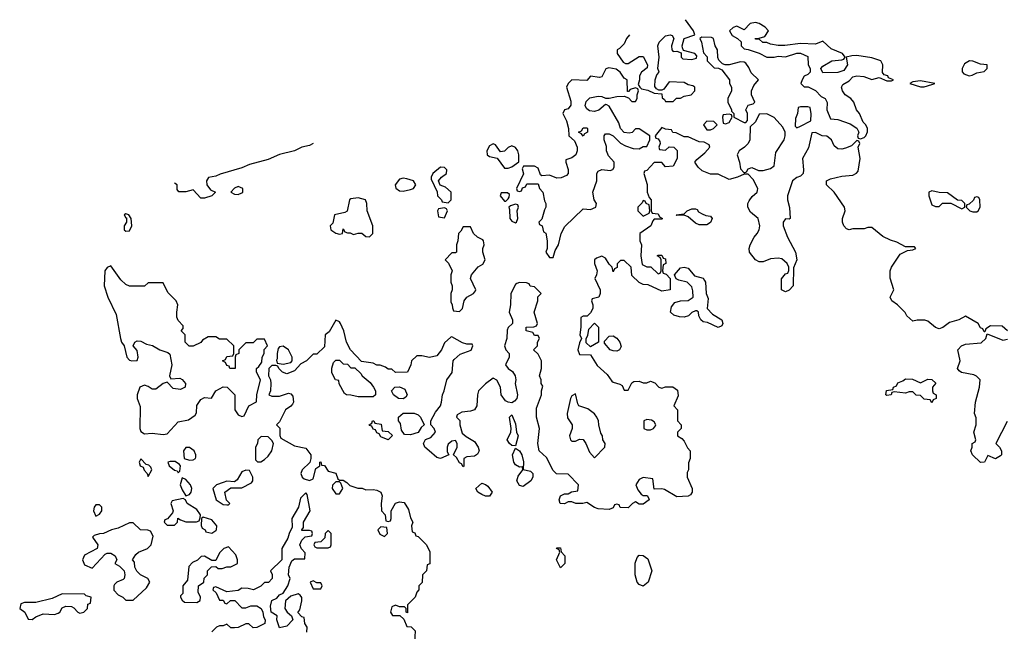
# Model space of a CAD drawing. Header units: inches. Extents: x 2601682 to 2755810, y 449311 to 584050.
# Tile 469 of 505: x 2712644 to 2717897, y 580768 to 584030. Entities that reach past the tile are written whole.
import ezdxf

# ---------------------------------------------------------------- set-up
doc = ezdxf.new("R2010")
doc.units = ezdxf.units.IN
doc.header["$MEASUREMENT"] = 0
doc.layers.add('C7518', color=7, linetype='Continuous')

msp = doc.modelspace()

# ---------------------------------------------------------------- linework, layer by layer
at = {"layer": 'C7518', "color": 2, "elevation": 2}
for points in [[(2715897.3, 583950), (2715882, 583930), (2715870, 583902), (2715844, 583876), (2715832, 583870), (2715831.3, 583850), (2715863.5, 583803.5), (2715876.9, 583796.9), (2715890, 583796), (2715950, 583834), (2715970, 583834), (2715994, 583790), (2715992.7, 583772.7), (2715962, 583750), (2715951.3, 583730), (2715951, 583709), (2715943.6, 583683.6), (2715952, 583670), (2715961, 583661), (2715994.8, 583654.8), (2716030, 583638), (2716070, 583634), (2716072.7, 583612.7), (2716084.7, 583604.7), (2716090, 583594), (2716130, 583594), (2716148.4, 583611.6), (2716170, 583612), (2716190, 583622), (2716226, 583630), (2716246, 583650), (2716246, 583670), (2716236.4, 583676.4), (2716210, 583682), (2716190, 583695.3), (2716110, 583698), (2716081, 583659), (2716070, 583654), (2716054.6, 583654.6), (2716041.2, 583661.2), (2716033.6, 583673.6), (2716035.1, 583710), (2716043.2, 583736.8), (2716055.3, 583750), (2716048, 583770), (2716055.1, 583830), (2716048, 583890), (2716055.3, 583910), (2716090, 583944), (2716114, 583950), (2716126, 583946), (2716134.8, 583930), (2716121, 583890), (2716122.8, 583870), (2716130, 583861), (2716150, 583862), (2716174, 583854), (2716174, 583830), (2716182, 583822), (2716230, 583818), (2716254.6, 583825.4), (2716256.4, 583836.4), (2716246, 583850), (2716186, 583866), (2716180.4, 583880.4), (2716178, 583890), (2716188.7, 583930), (2716246, 583950), (2716239, 583970), (2716197.2, 584030)], [(2717915.3, 582370), (2717885.4, 582394.6), (2717823.6, 582396.4), (2717798, 582382), (2717794, 582366), (2717790, 582366), (2717782, 582382), (2717770, 582386), (2717758, 582410), (2717690, 582448), (2717654, 582430), (2717604.9, 582415.1), (2717570, 582388.7), (2717550, 582382), (2717530, 582388.7), (2717490, 582422), (2717472.7, 582427.3), (2717432.7, 582427.3), (2717410, 582422), (2717378, 582450), (2717368.4, 582468.4), (2717328, 582510), (2717298, 582530), (2717288.7, 582550), (2717308, 582590), (2717288.9, 582651.1), (2717288.7, 582690), (2717295.3, 582710), (2717341.2, 582778.8), (2717380.4, 582799.6), (2717410, 582802), (2717426, 582810), (2717418, 582818), (2717370, 582818), (2717323.1, 582843.1), (2717290, 582854), (2717250, 582874), (2717190, 582922), (2717170, 582922), (2717150, 582915.3), (2717090, 582915.3), (2717070, 582908.7), (2717054.6, 582914.6), (2717042, 582930), (2717034, 582950), (2717034, 582970), (2717049, 583010), (2717044, 583030), (2716989.3, 583109.3), (2716948.7, 583150), (2716949, 583171), (2716970, 583182), (2717030, 583194.8), (2717090, 583201), (2717109.3, 583210.7), (2717118, 583222), (2717129, 583290), (2717118, 583350), (2717126, 583370), (2717122, 583382), (2717110, 583386), (2717082, 583358), (2717050, 583344), (2717030, 583339), (2717010, 583342), (2716990, 583358), (2716975.3, 583390), (2716950, 583408.7), (2716926, 583410), (2716890, 583428), (2716870, 583426), (2716852.7, 583347.3), (2716820.7, 583290), (2716826.8, 583230), (2716824.7, 583210), (2716810, 583195.3), (2716790, 583189), (2716767.3, 583170), (2716741, 583090), (2716741, 583070), (2716751.1, 583028.9), (2716754, 582970), (2716750, 582966), (2716730, 582968), (2716718, 582950), (2716718, 582930), (2716741, 582870), (2716784, 582790), (2716791, 582749), (2716772.7, 582707.3), (2716771.3, 582610), (2716750, 582588), (2716730, 582578), (2716708.9, 582588.9), (2716708.4, 582648.4), (2716730, 582674), (2716742, 582678), (2716747.3, 582692.7), (2716748, 582710), (2716738, 582730), (2716710, 582755.3), (2716690, 582758), (2716650, 582754), (2716610, 582739), (2716590, 582739), (2716569.3, 582749.3), (2716538, 582790), (2716535.3, 582810), (2716542, 582830), (2716562, 582870), (2716579, 582890), (2716589, 582910), (2716592.3, 582930), (2716584, 582970), (2716544.1, 583004.1), (2716529.2, 583030), (2716529.2, 583050), (2716535.5, 583064.5), (2716552.5, 583087.5), (2716578, 583110), (2716580.4, 583119.6), (2716582, 583130), (2716558, 583178), (2716530, 583206), (2716510, 583206), (2716474, 583190), (2716430, 583178), (2716370, 583206), (2716330, 583206), (2716284.7, 583224.7), (2716263.1, 583243.1), (2716246, 583270), (2716256.4, 583283.6), (2716300.4, 583319.6), (2716326, 583350), (2716322, 583362), (2716296.4, 583376.4), (2716270, 583378), (2716210, 583406), (2716190, 583406), (2716147.3, 583427.3), (2716128.4, 583428.4), (2716122, 583442), (2716090, 583446), (2716070, 583455.3), (2716034, 583410), (2716038, 583398), (2716050, 583394), (2716059.6, 583379.6), (2716062, 583370), (2716054, 583350), (2716058, 583338), (2716090, 583334), (2716108.4, 583351.6), (2716134, 583350), (2716151.6, 583331.6), (2716152, 583290), (2716130, 583248), (2716090, 583246), (2716070, 583268), (2716030, 583268), (2715990, 583226), (2715978, 583222), (2715974, 583210), (2715991.1, 583151.1), (2715992, 583110), (2716002, 583082), (2716014, 583070), (2716014, 583010), (2716018, 582998), (2716050, 582994), (2716058, 582978), (2716074, 582970), (2716070, 582966), (2716030, 582966), (2716022, 582958), (2716012, 582930), (2715952, 582890), (2715952, 582850), (2715962, 582830), (2715958, 582770), (2715964.7, 582724.7), (2715990, 582712), (2716012, 582712), (2716050, 582674), (2716062, 582678), (2716066, 582690), (2716066, 582750), (2716062, 582762), (2716046, 582770), (2716050, 582774), (2716070, 582774), (2716078, 582758), (2716090, 582754), (2716092, 582730), (2716078, 582722), (2716074, 582690), (2716078, 582678), (2716092.7, 582672.7), (2716114, 582650), (2716114, 582590), (2716070, 582582), (2715996.4, 582616.4), (2715970, 582618), (2715950, 582628), (2715910, 582666), (2715906, 582710), (2715870, 582746), (2715850, 582746), (2715832.7, 582727.3), (2715831.6, 582708.4), (2715818, 582702), (2715810, 582686), (2715806, 582710), (2715790, 582726), (2715770, 582758), (2715750, 582768), (2715722, 582758), (2715711.6, 582748.4), (2715711.3, 582730), (2715724.7, 582690), (2715722, 582670), (2715712, 582650), (2715742, 582590), (2715742, 582570), (2715734, 582550), (2715698, 582542), (2715694, 582530), (2715702, 582510), (2715702, 582490), (2715690, 582466), (2715671.6, 582448.4), (2715650, 582448), (2715638, 582442), (2715638, 582390), (2715632, 582350), (2715642, 582330), (2715630, 582306), (2715622.8, 582270), (2715630, 582244.7), (2715690, 582242), (2715724.9, 582184.9), (2715778.4, 582138.4), (2715802.5, 582102.5), (2715810, 582096), (2715846.4, 582086.4), (2715858.8, 582078.8), (2715870, 582054), (2715890, 582054), (2715910, 582094), (2715920.4, 582099.6), (2715950, 582102), (2715970, 582094), (2715990, 582094), (2716010, 582102), (2716032.7, 582092.7), (2716054, 582070), (2716070, 582064.7), (2716090, 582072), (2716128.4, 582071.6), (2716153.7, 582053.7), (2716156.9, 582023.1), (2716134, 581970), (2716154, 581950), (2716154, 581890), (2716174, 581870), (2716174, 581850), (2716154, 581830), (2716154, 581810), (2716176.9, 581796.9), (2716190, 581782), (2716206.4, 581746.4), (2716222, 581730), (2716222, 581690), (2716212.7, 581667.3), (2716212, 581630), (2716205.4, 581614.6), (2716204.7, 581590), (2716232, 581530), (2716232, 581510), (2716223.6, 581496.4), (2716210, 581488), (2716150, 581486), (2716084, 581524), (2716070, 581528.7), (2716030, 581526), (2716022, 581582), (2715970, 581588), (2715950, 581578), (2715931.3, 581550), (2715942, 581522), (2715959.6, 581499.6), (2715970, 581492), (2715992, 581492), (2715999.6, 581479.6), (2716002, 581470), (2715970, 581446), (2715950, 581446), (2715930, 581458), (2715914, 581450), (2715890, 581426), (2715848.4, 581428.4), (2715842, 581442), (2715830, 581446), (2715818, 581442), (2715810, 581426), (2715790, 581418), (2715730, 581422), (2715710, 581428.7), (2715670, 581455.3), (2715648.9, 581448.9), (2715611.1, 581448.9), (2715590, 581458), (2715570, 581458), (2715550, 581448.7), (2715528, 581450), (2715522, 581470), (2715528.9, 581491.1), (2715550, 581502), (2715570, 581502), (2715588.4, 581511.6), (2715622, 581518), (2715626, 581550), (2715570, 581606), (2715507.3, 581607.3), (2715490, 581626), (2715454.6, 581694.6), (2715415.3, 581730), (2715409.2, 581770), (2715417.2, 581850), (2715402, 581910), (2715402, 581958), (2715428, 582030), (2715428, 582050), (2715435.3, 582075.3), (2715426, 582090), (2715426, 582110), (2715418, 582130), (2715428, 582170), (2715428, 582210), (2715410, 582246), (2715386, 582270), (2715406, 582290), (2715406, 582310), (2715418, 582330), (2715410, 582346), (2715390, 582346), (2715382, 582362), (2715346, 582370), (2715346, 582390), (2715387.3, 582392.7), (2715402, 582398), (2715406, 582410), (2715388.7, 582470), (2715408, 582530), (2715408.4, 582551.6), (2715426, 582570), (2715390, 582606), (2715368.4, 582608.4), (2715362, 582622), (2715347.3, 582627.3), (2715310, 582628.7), (2715296.9, 582623.1), (2715290, 582618), (2715264.9, 582570), (2715262.4, 582510), (2715254.8, 582470), (2715274, 582430), (2715274, 582410), (2715250, 582388), (2715245.2, 582374.8), (2715243.8, 582330), (2715231, 582290), (2715238, 582270), (2715256, 582250), (2715256, 582230), (2715236, 582190), (2715250.8, 582170), (2715273.7, 582153.7), (2715288, 582130), (2715290.8, 582110), (2715287.3, 582090), (2715300.5, 582030), (2715296.3, 582010), (2715284.9, 581995.1), (2715270, 581986.6), (2715250, 581989.3), (2715236.6, 581996.6), (2715213.6, 582030), (2715209, 582070), (2715190, 582108), (2715170, 582118), (2715130, 582088.7), (2715091.3, 582050), (2715086, 582030), (2715082.8, 581970), (2715070.7, 581949.3), (2715050, 581942), (2715003.6, 581936.4), (2714978, 581922), (2714974, 581910), (2714991.6, 581891.6), (2714992, 581870), (2715005.4, 581825.4), (2715026.4, 581806.4), (2715070, 581781), (2715090.8, 581750), (2715096, 581730), (2715086.8, 581713.2), (2715070, 581702), (2715030, 581698), (2715014, 581690), (2715014, 581650), (2715010, 581646), (2715002, 581662), (2714990, 581666), (2714975.3, 581695.3), (2714958, 581710), (2714978, 581750), (2714978, 581770), (2714970, 581786), (2714950, 581782), (2714930, 581766), (2714924.7, 581750), (2714924.7, 581724.7), (2714934, 581710), (2714890, 581689.2), (2714870, 581695.3), (2714828, 581730), (2714806, 581750), (2714798, 581770), (2714809, 581791), (2714838, 581802), (2714862, 581830), (2714855.3, 581850), (2714838, 581870), (2714838, 581890), (2714863.2, 581936.8), (2714888.7, 581970), (2714895.3, 581990), (2714899, 582030), (2714909.1, 582050.9), (2714923.7, 582110), (2714951.9, 582148.1), (2714957.2, 582210), (2714961.5, 582218.5), (2714993.6, 582246.4), (2715052.3, 582267.7), (2715062, 582290), (2715059, 582299), (2715030, 582299), (2715006.3, 582306.3), (2714950, 582338), (2714943.6, 582336.4), (2714910, 582306), (2714894, 582270), (2714870, 582238), (2714830, 582228.7), (2714790, 582238), (2714763.6, 582236.4), (2714734, 582210), (2714731.6, 582188.4), (2714714, 582150), (2714650, 582148), (2714630, 582166), (2714610, 582166), (2714596.4, 582176.4), (2714567.3, 582187.3), (2714550, 582188), (2714530, 582198), (2714467.3, 582207.3), (2714408.4, 582268.4), (2714388, 582310), (2714374, 582370), (2714355.3, 582410), (2714350, 582418), (2714330, 582428), (2714295.3, 582364.7), (2714274, 582350), (2714270, 582286), (2714230, 582246), (2714210, 582246), (2714174, 582210), (2714144.7, 582195.3), (2714110, 582158), (2714070, 582142), (2714046, 582150), (2714026, 582170), (2714022, 582182), (2714010, 582186), (2713990, 582186), (2713974, 582170), (2713972, 582130), (2713982, 582110), (2713984.7, 582090), (2713982, 582050), (2713974, 582030), (2713990, 582022), (2714030, 582022), (2714078, 582038), (2714090, 582034), (2714102, 582022), (2714104.7, 581990), (2714099.8, 581980.2), (2714091.1, 581968.9), (2714062, 581950), (2714030, 581886), (2714014, 581870), (2714031.1, 581851.1), (2714032.7, 581812.7), (2714038, 581798), (2714110, 581758), (2714170, 581744.7), (2714198, 581710), (2714198, 581690), (2714191.3, 581668.7), (2714152, 581630), (2714144.7, 581610), (2714152, 581590), (2714161, 581581), (2714190, 581572), (2714210, 581582), (2714224, 581636), (2714246, 581650), (2714246, 581670), (2714250, 581671.3), (2714254, 581654), (2714270, 581652), (2714290, 581622), (2714330, 581612), (2714342, 581582), (2714350, 581574), (2714370, 581574), (2714390, 581562), (2714405.4, 581545.4), (2714448.4, 581531.6), (2714471.6, 581531.6), (2714490, 581522), (2714530, 581524.7), (2714550, 581521), (2714570, 581511), (2714578, 581490), (2714572, 581450), (2714574, 581410), (2714594, 581390), (2714598, 581358), (2714610, 581354), (2714622, 581358), (2714626, 581370), (2714626, 581410), (2714648.9, 581451.1), (2714670, 581458), (2714695.3, 581455.3), (2714718, 581418), (2714730, 581374), (2714742, 581350), (2714734, 581330), (2714738, 581298), (2714752.7, 581292.7), (2714758, 581278), (2714770, 581274), (2714814, 581230), (2714831.6, 581191.6), (2714831.6, 581128.4), (2714818, 581122), (2714814, 581090), (2714794, 581070), (2714791.6, 581028.4), (2714774, 581010), (2714774, 580990), (2714763.6, 580976.4), (2714754, 580950), (2714714, 580910), (2714712.7, 580867.3), (2714706, 580870), (2714706, 580890), (2714698, 580898), (2714670, 580898), (2714650, 580908), (2714630, 580898), (2714622, 580870), (2714632.7, 580852.7), (2714672.7, 580852.7), (2714692.7, 580832.7), (2714710, 580794), (2714732.7, 580792.7), (2714754, 580770), (2714750, 580706)], [(2714209, 583370), (2714190, 583359.1), (2714149.3, 583350.7), (2714110, 583330.6), (2714029.6, 583310.4), (2713970, 583284.9), (2713870, 583257.3), (2713830, 583239.1), (2713713.6, 583206.4), (2713690, 583195.5), (2713652, 583188), (2713640.9, 583170), (2713642.7, 583150), (2713662.9, 583122.9), (2713688, 583110), (2713668.9, 583091.1), (2713630, 583078), (2713610, 583078), (2713570, 583122), (2713530, 583112), (2713492.7, 583112.7), (2713484.7, 583124.7), (2713484.7, 583150), (2713470, 583157.3)], [(2717912.7, 581887.3), (2717852, 581770), (2717872, 581750), (2717882, 581730), (2717882, 581710), (2717876.9, 581703.1), (2717850, 581688.7), (2717810, 581706), (2717792, 581670), (2717770, 581668), (2717728, 581710), (2717718, 581730), (2717726, 581750), (2717726, 581770), (2717742, 581778), (2717746, 581790), (2717735.3, 581830), (2717748, 581870), (2717747.3, 581907.3), (2717738, 581930), (2717744, 581990), (2717765.2, 582070), (2717768.9, 582108.9), (2717749.3, 582129.3), (2717735.5, 582135.5), (2717668.7, 582148.7), (2717656.4, 582156.4), (2717648, 582170), (2717662, 582210), (2717649, 582270), (2717669.4, 582290.6), (2717690, 582298.8), (2717773.6, 582306.4), (2717798, 582330), (2717806, 582354), (2717890, 582320.7), (2717914.2, 582325.8)], [(2714176.4, 580763.6), (2714178, 580790), (2714166, 580810), (2714162, 580842), (2714150, 580846), (2714128, 580868), (2714138, 580882), (2714149, 580930), (2714148.7, 580948.7), (2714140.4, 580960.4), (2714130, 580968), (2714090, 580955.3), (2714062, 580930), (2714058, 580890), (2714070.9, 580870.9), (2714094, 580850), (2714102, 580830), (2714070, 580795.3), (2714030, 580786), (2714015.3, 580830), (2714018, 580850), (2713986, 580870), (2713982, 580902), (2713990, 580932), (2714015.3, 580944.7), (2714030, 580962), (2714050, 580972), (2714075.3, 581010), (2714088, 581050), (2714078, 581070), (2714082, 581110), (2714095.3, 581144.7), (2714110, 581154), (2714166, 581154), (2714167.3, 581187.3), (2714147.3, 581207.3), (2714138, 581230), (2714150, 581254), (2714167.3, 581272.7), (2714202, 581278), (2714206, 581290), (2714202, 581302), (2714190, 581306), (2714150, 581306), (2714148.7, 581310), (2714158, 581322), (2714159, 581350), (2714194, 581410), (2714178, 581498), (2714170, 581506), (2714142, 581478), (2714132, 581430), (2714096, 581370), (2714096.9, 581323.1), (2714081, 581290), (2714074.8, 581265.2), (2714042, 581210), (2714042, 581150), (2713982, 581090), (2713991.1, 581071.1), (2713991.1, 581048.9), (2713970.9, 581029.1), (2713950, 581028), (2713930, 581008), (2713891.1, 580988.9), (2713863.6, 580996.4), (2713830, 580998), (2713810, 580986), (2713750, 580978), (2713690, 581006), (2713678, 581002), (2713674, 580990), (2713692.7, 580972.7), (2713710, 580934), (2713730, 580934), (2713738, 580918), (2713750, 580914), (2713768.4, 580931.6), (2713792, 580932), (2713830, 580894), (2713850, 580894), (2713876.4, 580903.6), (2713910, 580904.7), (2713932, 580890), (2713942, 580870), (2713945.4, 580845.4), (2713954, 580830), (2713952, 580810), (2713910, 580788), (2713890, 580786), (2713867.3, 580807.3), (2713850, 580808), (2713810, 580788), (2713790, 580786), (2713770, 580786), (2713750, 580806), (2713730, 580798), (2713710, 580798), (2713694, 580790), (2713670, 580766)]]:
    msp.add_lwpolyline(points, dxfattribs=at)
for points in [[(2716570, 584015.8), (2716541, 584010), (2716510, 583975.3), (2716470, 583995.3), (2716450, 583988.7), (2716431.3, 583970), (2716445.4, 583945.4), (2716474, 583930), (2716492.7, 583912.7), (2716494, 583890), (2716510, 583874), (2716531.6, 583871.6), (2716590, 583851.3), (2716630, 583831), (2716669.1, 583830.9), (2716690, 583836), (2716730, 583831.3), (2716790, 583852), (2716810, 583852), (2716850, 583834), (2716851.3, 583790), (2716862, 583770), (2716862, 583750), (2716850, 583738), (2716830, 583728), (2716818, 583710), (2716812, 583690), (2716830, 583672), (2716851.1, 583671.1), (2716890, 583652), (2716921, 583621), (2716942, 583610), (2716951.6, 583588.4), (2716951.3, 583550), (2716970, 583502), (2717010, 583498), (2717074.4, 583474.4), (2717111.3, 583451.3), (2717122, 583430), (2717114, 583410), (2717118, 583398), (2717130, 583394), (2717150, 583402), (2717158, 583410), (2717167.3, 583432.7), (2717168, 583450), (2717158, 583470), (2717144, 583484), (2717124, 583530), (2717109.3, 583549.3), (2717095.3, 583590), (2717078, 583610), (2717048.7, 583630), (2717034, 583650), (2717028, 583670), (2717036.4, 583683.6), (2717070, 583704.7), (2717090, 583724.7), (2717110, 583731.3), (2717147.1, 583727.1), (2717190, 583711.3), (2717230, 583722), (2717270, 583704.7), (2717295.3, 583704.7), (2717306, 583710), (2717280.2, 583720.2), (2717275.3, 583730), (2717256.4, 583736.4), (2717248, 583748), (2717248.7, 583790), (2717238, 583810), (2717190, 583826), (2717110, 583839.5), (2717083, 583837), (2717054, 583830), (2717061, 583790), (2717041, 583759), (2717010, 583748), (2716930, 583746), (2716918, 583770), (2716930, 583782), (2716978, 583810), (2717030, 583816), (2717040.4, 583819.6), (2717048.7, 583830), (2717034, 583850), (2716974.3, 583874.3), (2716930, 583916), (2716890, 583899.3), (2716810, 583902.7), (2716727.1, 583892.9), (2716690, 583893.2), (2716650, 583899), (2716630, 583908.7), (2716608.9, 583908.9), (2716590, 583926), (2716570, 583926), (2716568, 583930), (2716590, 583930.8), (2716619.3, 583940.7), (2716639, 583970), (2716622, 583990), (2716589, 584010)], [(2716282.8, 583937.2), (2716272, 583930), (2716282, 583910), (2716292.7, 583852.7), (2716311.6, 583831.6), (2716312, 583810), (2716350, 583774), (2716372, 583772), (2716390, 583762), (2716432, 583710), (2716432, 583690), (2716442, 583670), (2716442, 583650), (2716422, 583610), (2716422, 583590), (2716442, 583550), (2716442, 583542), (2716454, 583530), (2716454, 583510), (2716510, 583482), (2716518, 583482), (2716527.3, 583492.7), (2716528, 583530), (2716518, 583550), (2716530, 583574), (2716558, 583582), (2716566, 583590), (2716548.4, 583628.4), (2716548, 583650), (2716560.2, 583679.8), (2716586, 583710), (2716546, 583746), (2716534.8, 583774.8), (2716518.6, 583798.6), (2716510, 583804), (2716490, 583805.2), (2716430, 583788.7), (2716408.4, 583788.4), (2716394, 583794), (2716374.6, 583814.6), (2716368.4, 583828.4), (2716368, 583870), (2716355.3, 583890), (2716346, 583930), (2716334.6, 583934.6)], [(2717711.5, 583811.5), (2717685.3, 583794.7), (2717673.4, 583770), (2717672.8, 583752.8), (2717681.3, 583741.3), (2717710, 583730.6), (2717726.6, 583733.4), (2717750, 583746), (2717790, 583754), (2717806, 583770), (2717806, 583790), (2717770, 583792.3), (2717730, 583809.5)], [(2715787.1, 583772.9), (2715771.3, 583768.7), (2715750, 583726), (2715738, 583722), (2715690, 583728), (2715670, 583706), (2715590, 583709), (2715571, 583690), (2715561, 583670), (2715584.7, 583595.3), (2715585.4, 583574.6), (2715570, 583555.3), (2715551.3, 583548.7), (2715542, 583530), (2715561, 583490), (2715572, 583450), (2715574, 583410), (2715604.7, 583384.7), (2715618.8, 583350), (2715618.8, 583330), (2715610.7, 583309.3), (2715590, 583294), (2715558, 583282), (2715558, 583270), (2715571.1, 583231.1), (2715570.7, 583209.3), (2715560.7, 583199.3), (2715533.7, 583186.3), (2715510, 583185.2), (2715470, 583201.2), (2715430, 583198), (2715422, 583202), (2715410, 583238), (2715390, 583249), (2715332, 583248), (2715324.7, 583235.3), (2715331.3, 583208.7), (2715294, 583130), (2715298, 583118), (2715310, 583114), (2715322, 583118), (2715327.3, 583132.7), (2715342, 583138), (2715350, 583154), (2715410, 583154), (2715418, 583130), (2715436, 583110), (2715443.6, 583063.6), (2715452, 583050), (2715452, 583030), (2715443.6, 583016.4), (2715430, 582966), (2715414, 582950), (2715418, 582938), (2715432, 582930), (2715438, 582898), (2715451.1, 582891.1), (2715458, 582850), (2715458, 582810), (2715452, 582790), (2715470, 582762), (2715490, 582762), (2715501.2, 582798.8), (2715519, 582830), (2715533.2, 582890), (2715552.1, 582927.9), (2715650, 583022), (2715690, 583018), (2715718, 583030), (2715722, 583050), (2715709.3, 583069.3), (2715702.7, 583110), (2715724, 583170), (2715724, 583210), (2715730, 583222), (2715750, 583231), (2715793.6, 583226.4), (2715808.9, 583231.1), (2715816.5, 583243.5), (2715815.3, 583270), (2715784.7, 583304.7), (2715775.3, 583330), (2715774.6, 583354.6), (2715762, 583390), (2715762, 583410), (2715770, 583422), (2715790, 583422), (2715810, 583411.3), (2715850, 583372), (2715876.9, 583356.9), (2715916.4, 583343.6), (2715950, 583342), (2715970, 583354), (2715990, 583354), (2716006, 583390), (2716006, 583410), (2715950, 583448), (2715930, 583448), (2715911, 583429), (2715895.3, 583424.7), (2715869, 583429), (2715849.1, 583449.1), (2715840.2, 583480.2), (2715790, 583568), (2715776.4, 583576.4), (2715770, 583578), (2715733.2, 583546.8), (2715710, 583541.2), (2715684.7, 583544.7), (2715670, 583555.3), (2715661.2, 583570), (2715666.6, 583593.4), (2715686.3, 583613.7), (2715730, 583622.8), (2715750, 583621), (2715770, 583611.3), (2715790, 583611.3), (2715830, 583621), (2715870, 583622), (2715892.7, 583612.7), (2715910, 583594), (2715930, 583594), (2715938, 583610), (2715938, 583630), (2715946, 583650), (2715942, 583662), (2715930, 583666), (2715902, 583658), (2715892.7, 583647.3), (2715887.3, 583647.3), (2715886, 583710), (2715870, 583718), (2715848.7, 583750), (2715826, 583766)], [(2717450, 583704), (2717410, 583698), (2717394, 583690), (2717450, 583671.3), (2717470, 583671.3), (2717510, 583684.7), (2717526, 583690)], [(2716850, 583566), (2716810, 583566), (2716798, 583562), (2716794, 583530), (2716783.6, 583503.6), (2716782, 583462), (2716790, 583454), (2716810, 583462), (2716866, 583490), (2716867.3, 583527.3), (2716862, 583562)], [(2716430, 583526), (2716398, 583522), (2716394, 583510), (2716398, 583478), (2716410, 583474), (2716430, 583482), (2716446, 583510), (2716442, 583522)], [(2716630, 583528), (2716590, 583526), (2716570, 583486), (2716542, 583458), (2716538.8, 583390), (2716531, 583370), (2716510.7, 583349.3), (2716482, 583330), (2716471.3, 583310), (2716484.7, 583270), (2716490, 583234), (2716510, 583214), (2716522, 583218), (2716530, 583234), (2716550, 583242), (2716585.4, 583225.4), (2716610, 583226), (2716650, 583236), (2716669.2, 583250.8), (2716678.4, 583321.6), (2716722, 583390), (2716728.7, 583410), (2716728.7, 583430), (2716716.5, 583456.5), (2716670, 583508)], [(2715650, 583408), (2715642, 583422), (2715626, 583430), (2715642, 583438), (2715650, 583454), (2715670, 583454), (2715674, 583450), (2715674, 583430), (2715658, 583422)], [(2716310, 583488), (2716292, 583470), (2716310, 583442), (2716330, 583442), (2716346, 583450), (2716366, 583470), (2716347.3, 583487.3)], [(2715170, 583368.7), (2715150, 583358), (2715136, 583330), (2715138, 583310), (2715150, 583301), (2715191.6, 583291.6), (2715230, 583238), (2715250, 583238), (2715270, 583244.7), (2715307.3, 583272.7), (2715308, 583310), (2715302, 583330), (2715290, 583348), (2715270, 583358), (2715250, 583348), (2715230.9, 583329.1), (2715210, 583326), (2715183.1, 583363.1)], [(2714890, 583242.9), (2714847.7, 583210), (2714838.8, 583190), (2714839.6, 583179.6), (2714871.6, 583111.6), (2714874, 583090), (2714894, 583070), (2714898, 583058), (2714930, 583054), (2714946, 583070), (2714946, 583110), (2714916.4, 583136.4), (2714888, 583148), (2714878, 583170), (2714894, 583190), (2714922, 583210), (2714922.7, 583230), (2714910, 583240.9)], [(2714690, 583184), (2714670, 583179), (2714646.8, 583150), (2714651.1, 583131.1), (2714670, 583118), (2714690, 583116), (2714730, 583124.7), (2714746, 583130), (2714758, 583150), (2714746, 583170), (2714710, 583182)], [(2713810, 583140.9), (2713790, 583132.3), (2713771.3, 583110), (2713790, 583098.8), (2713810, 583097.3), (2713830, 583106.8), (2713834, 583110), (2713834, 583130)], [(2714450, 583080.7), (2714410, 583075.1), (2714404, 583070), (2714390.7, 583009.3), (2714378.5, 583001.5), (2714324, 582990), (2714314.4, 582945.6), (2714301, 582930), (2714304.7, 582910), (2714330, 582892), (2714350, 582886), (2714366, 582890), (2714370, 582914), (2714378, 582898), (2714392.7, 582892.7), (2714407.3, 582892.7), (2714424.7, 582884.7), (2714450, 582892), (2714470, 582892), (2714490, 582874), (2714510, 582872), (2714528, 582890), (2714529, 582930), (2714498, 583010), (2714495.3, 583050), (2714488.7, 583070)], [(2715247.3, 583107.3), (2715212.7, 583107.3), (2715206.8, 583090), (2715230, 583062), (2715238, 583062), (2715250, 583074), (2715256.4, 583083.6), (2715258, 583098)], [(2717510, 583118), (2717494, 583110), (2717494, 583090), (2717510, 583042), (2717530, 583034), (2717550, 583034), (2717568.4, 583051.6), (2717612, 583052), (2717670, 583022), (2717686, 583030), (2717686, 583050), (2717670, 583066), (2717647.3, 583067.3), (2717594, 583106), (2717550, 583108)], [(2717750, 583086), (2717738, 583082), (2717732.7, 583067.3), (2717710, 583046), (2717698, 583042), (2717694, 583030), (2717714, 583010), (2717730, 583004.7), (2717750, 583006), (2717758, 583010), (2717768, 583030), (2717766, 583070), (2717762, 583082)], [(2714910, 583026), (2714878, 583022), (2714874, 583010), (2714878, 582978), (2714910, 582974), (2714926, 583010), (2714922, 583022)], [(2715290, 583046), (2715262, 583038), (2715254, 583030), (2715258, 583018), (2715258.8, 582970), (2715270, 582956), (2715290, 582946), (2715295.3, 582950), (2715301.2, 582970), (2715298, 583010), (2715306, 583030), (2715302, 583042)], [(2715970, 583066), (2715966, 583054), (2715942, 583030), (2715942, 583010), (2715970, 582982), (2716002, 582998), (2716006, 583010), (2716002, 583042), (2715986, 583050), (2715982, 583062)], [(2716270, 582935.3), (2716250, 582944), (2716210, 582978), (2716190, 582988), (2716150, 582986), (2716146, 582990), (2716190, 582994), (2716206, 583010), (2716230, 583022), (2716250, 583022), (2716258, 583018), (2716265.4, 583005.4), (2716286, 582994), (2716305.4, 582985.4), (2716330, 582982), (2716338, 582970), (2716330, 582948.7), (2716310, 582935.3)], [(2713210, 582995.3), (2713202, 582990), (2713210, 582974), (2713214, 582974), (2713214, 582950), (2713202, 582930), (2713202, 582910), (2713210, 582902), (2713230, 582904.7), (2713242, 582930), (2713238, 582970), (2713226, 582990)], [(2715050, 582926), (2715010, 582926), (2714998, 582902), (2714984.7, 582890), (2714982, 582850), (2714974, 582830), (2714974, 582790), (2714970, 582786), (2714950, 582786), (2714914, 582750), (2714931.6, 582731.6), (2714951.3, 582690), (2714944.7, 582670), (2714944.7, 582630), (2714952, 582610), (2714952, 582590), (2714944.7, 582570), (2714944.7, 582524.7), (2714952, 582510), (2714952.7, 582492.7), (2714958, 582478), (2714990, 582474), (2715006, 582490), (2715015.3, 582530), (2715029.2, 582550.8), (2715066, 582570), (2715076.4, 582583.6), (2715078, 582590), (2715049, 582649), (2715055.3, 582670), (2715090, 582712), (2715114.6, 582725.4), (2715128, 582750), (2715115.3, 582790), (2715115.3, 582810), (2715122, 582830), (2715118, 582850), (2715115.3, 582855.3), (2715086, 582870), (2715066, 582890)], [(2713130, 582718), (2713110, 582708), (2713098, 582690), (2713094.8, 582610), (2713114.8, 582550), (2713158.5, 582458.5), (2713182, 582330), (2713188, 582310), (2713202, 582290), (2713214.8, 582230), (2713230, 582214.8), (2713242, 582210), (2713270, 582212), (2713276, 582230), (2713270, 582266), (2713248.7, 582290), (2713258, 582310), (2713270, 582318), (2713290, 582316), (2713319.8, 582299.8), (2713353, 582293), (2713391, 582270), (2713435.2, 582255.2), (2713445.8, 582245.8), (2713454.9, 582190), (2713443.1, 582130), (2713450, 582114.8), (2713498, 582118), (2713511.6, 582111.5), (2713528.2, 582090), (2713527.3, 582070), (2713502.8, 582057.2), (2713462.6, 582062.6), (2713430, 582097.2), (2713410, 582089.6), (2713370, 582059.6), (2713350, 582059.5), (2713330, 582074), (2713310, 582080.9), (2713284.7, 582070), (2713271.3, 582030), (2713271.3, 582010), (2713286.8, 581966.8), (2713284.7, 581850), (2713290, 581834), (2713310, 581822), (2713350, 581824.7), (2713410, 581818), (2713430, 581822), (2713490, 581884.7), (2713544.8, 581895.2), (2713579.6, 581920.4), (2713586.8, 581933.2), (2713590, 581972), (2713610, 582004.7), (2713630, 582014.8), (2713668, 582012), (2713690, 582051.3), (2713730, 582071.3), (2713750.9, 582070.9), (2713792, 582030), (2713792, 581950), (2713810, 581922), (2713830, 581914), (2713842, 581918), (2713866, 581970), (2713907.3, 581992.7), (2713908.7, 582030), (2713928.7, 582110), (2713908, 582150), (2713908, 582170), (2713920.4, 582179.6), (2713936.4, 582203.6), (2713938, 582230), (2713948, 582250), (2713948.4, 582271.6), (2713966, 582290), (2713950, 582326), (2713910, 582326), (2713890, 582306), (2713850, 582306), (2713814, 582270), (2713814, 582250), (2713798, 582242), (2713794, 582230), (2713794, 582170), (2713766, 582170), (2713762, 582182), (2713750, 582186), (2713742, 582202), (2713726, 582210), (2713742, 582218), (2713750, 582234), (2713782, 582238), (2713786, 582250), (2713786, 582290), (2713750, 582326), (2713710, 582326), (2713690, 582338), (2713650, 582338), (2713619.6, 582320.4), (2713610, 582308), (2713570, 582288), (2713548.4, 582288.4), (2713526, 582310), (2713526, 582350), (2713506, 582370), (2713516.4, 582383.6), (2713516.4, 582396.4), (2713490, 582426), (2713483.1, 582443.1), (2713482, 582470), (2713488, 582510), (2713478, 582530), (2713434.6, 582574.6), (2713410, 582626), (2713330, 582626), (2713310, 582608), (2713230, 582608), (2713210, 582618), (2713183.1, 582643.1)], [(2716370, 582389.2), (2716314.6, 582414.6), (2716290, 582418), (2716278, 582430), (2716268, 582450), (2716266, 582470), (2716256.4, 582476.4), (2716250, 582478), (2716230, 582468), (2716212, 582450), (2716190, 582442.7), (2716164.8, 582444.8), (2716134.8, 582454.8), (2716117.2, 582470), (2716120.9, 582499.1), (2716139, 582521), (2716170, 582531.3), (2716210, 582532), (2716238, 582550), (2716236.4, 582583.6), (2716230, 582606), (2716206, 582630), (2716160.4, 582640.4), (2716147.3, 582647.3), (2716140.4, 582660.4), (2716138, 582670), (2716170, 582706), (2716190, 582710.7), (2716210, 582704.7), (2716244.7, 582664.7), (2716290, 582650.8), (2716298.5, 582638.5), (2716302.8, 582630), (2716306, 582570), (2716316.9, 582543.1), (2716312, 582490), (2716339.6, 582459.6), (2716391, 582430), (2716394.8, 582410), (2716390, 582398)], [(2715690, 582286), (2715667.3, 582307.3), (2715666, 582330), (2715674.6, 582345.4), (2715680.4, 582379.6), (2715710, 582412), (2715732, 582390), (2715732, 582310)], [(2715830, 582262.7), (2715810, 582263.7), (2715795.3, 582270), (2715764.7, 582304.7), (2715764, 582316), (2715790, 582342), (2715810, 582344.7), (2715830, 582331.3), (2715846.8, 582310), (2715853.7, 582286.3), (2715844.7, 582270)], [(2714050, 582288), (2714030, 582286), (2714023.6, 582276.4), (2714018, 582250), (2714018, 582222), (2714014, 582214), (2714018, 582198), (2714050, 582192), (2714090, 582202), (2714098, 582210), (2714098, 582230), (2714078, 582270)], [(2714450, 582018), (2714410, 582028), (2714388.4, 582028.4), (2714376.4, 582036.4), (2714348.4, 582088.4), (2714346, 582106), (2714328.9, 582108.9), (2714310, 582146), (2714309.1, 582170.9), (2714318, 582202), (2714330, 582214), (2714350, 582214), (2714370, 582194), (2714392.7, 582192.7), (2714410, 582174), (2714432.7, 582172.7), (2714463.6, 582143.6), (2714472, 582130), (2714514.4, 582094.4), (2714532, 582070), (2714542, 582050), (2714542, 582030), (2714530, 582018)], [(2717450, 582094), (2717490, 582112), (2717511.6, 582111.6), (2717532, 582092), (2717514, 582070), (2717514, 582050), (2717518, 582038), (2717534, 582030), (2717534, 582010), (2717518, 582002), (2717510, 581986), (2717502, 582002), (2717470, 582006), (2717450, 582026), (2717427.3, 582027.3), (2717410, 582046), (2717390, 582046), (2717370, 582038), (2717310, 582046), (2717298, 582042), (2717294, 582030), (2717270, 582026), (2717266, 582030), (2717268.4, 582051.6), (2717302, 582058), (2717306, 582070), (2717322, 582078), (2717330, 582094), (2717356.4, 582103.6), (2717370, 582114), (2717407.3, 582112.7)], [(2714690, 582008), (2714666, 582010), (2714638, 582030), (2714628, 582050), (2714646, 582070), (2714670, 582072), (2714698.8, 582058.8), (2714711.3, 582030), (2714703.6, 582016.4)], [(2715610, 582035.3), (2715590, 582024), (2715582, 582010), (2715564.7, 581930), (2715566, 581906), (2715591.1, 581868.9), (2715591.1, 581848.9), (2715578, 581810), (2715582, 581790), (2715590, 581782), (2715610, 581782), (2715630, 581792), (2715651.1, 581791.1), (2715664.7, 581770), (2715683.6, 581723.6), (2715710, 581694), (2715766, 581750), (2715768, 581770), (2715755.3, 581790), (2715754, 581810), (2715745.2, 581825.2), (2715733.2, 581870), (2715732.7, 581890), (2715724, 581910), (2715710, 581928.7), (2715675.1, 581955.1), (2715628, 581970), (2715621.2, 581981.2)], [(2714730, 581815.3), (2714698, 581818), (2714680.4, 581840.4), (2714676.4, 581876.4), (2714666, 581890), (2714666, 581910), (2714690, 581932), (2714748.4, 581931.6), (2714770, 581922), (2714782, 581910), (2714802, 581870), (2714785.4, 581854.6), (2714770, 581828)], [(2715290, 581758), (2715270, 581759.3), (2715257.2, 581770), (2715244.5, 581790), (2715263.7, 581830), (2715266.6, 581850), (2715258, 581910), (2715270, 581922), (2715290, 581874), (2715294, 581830), (2715303, 581810)], [(2714610, 581789), (2714570, 581806), (2714562, 581822), (2714550, 581826), (2714542, 581842), (2714530, 581846), (2714522, 581862), (2714510, 581866), (2714508, 581870), (2714522, 581878), (2714526, 581890), (2714534, 581890), (2714538, 581878), (2714572.7, 581872.7), (2714578, 581838), (2714610, 581834), (2714632.7, 581812.7)], [(2715990, 581898), (2715974, 581890), (2715974, 581850), (2715990, 581842), (2716010, 581842), (2716026, 581850), (2716036.4, 581863.6), (2716038, 581870), (2716030, 581886), (2716014.6, 581894.6)], [(2713932.7, 581807.3), (2713914, 581790), (2713912, 581770), (2713902, 581750), (2713902, 581682), (2713912.7, 581672.7), (2713930, 581672), (2713950, 581684.7), (2713970, 581702), (2713988.7, 581730), (2713998, 581770), (2713990, 581786), (2713970, 581806)], [(2713550, 581749), (2713530, 581748.7), (2713518.8, 581730), (2713522, 581690), (2713550, 581680.7), (2713570, 581682.8), (2713582, 581690), (2713583.1, 581696.9), (2713584, 581710), (2713575.3, 581730)], [(2715330, 581540.9), (2715310, 581545.2), (2715297, 581570), (2715303.8, 581596.2), (2715328.7, 581630), (2715326, 581646), (2715310, 581644), (2715290, 581655.1), (2715279.6, 581670), (2715274, 581710), (2715290, 581744.7), (2715310, 581731), (2715323.8, 581710), (2715332.5, 581672.5), (2715330.9, 581630.9), (2715370, 581621.6), (2715381.6, 581610), (2715382.4, 581590), (2715370.5, 581570)], [(2713290, 581688), (2713281, 581670), (2713286.8, 581650), (2713303.6, 581643.6), (2713307.7, 581627.7), (2713324.7, 581610), (2713330, 581594), (2713348.7, 581630), (2713343.1, 581643.1), (2713333.6, 581653.6), (2713318, 581658)], [(2713446, 581674), (2713434, 581670), (2713441, 581650), (2713470, 581626.8), (2713484.7, 581624.7), (2713490, 581614), (2713498, 581622), (2713502, 581650), (2713497.2, 581657.2), (2713472.9, 581672.9)], [(2713850, 581628), (2713830, 581618), (2713803.6, 581576.4), (2713790, 581566), (2713750, 581568), (2713730, 581562), (2713694, 581550), (2713674, 581530), (2713692, 581470), (2713730, 581444.7), (2713750, 581442), (2713758, 581442), (2713766, 581450), (2713748, 581468), (2713738, 581510), (2713770, 581534), (2713830, 581534), (2713880.4, 581559.6), (2713888, 581570), (2713888, 581590), (2713870, 581626)], [(2713510, 581586), (2713501, 581550), (2713510, 581522), (2713530, 581491.3), (2713550, 581498), (2713559, 581510), (2713562, 581530), (2713555.3, 581550), (2713530, 581578)], [(2714350, 581566), (2714330, 581566), (2714312.7, 581547.3), (2714312, 581530), (2714330, 581502), (2714350, 581502), (2714368, 581530), (2714358, 581558)], [(2715150, 581489.2), (2715130, 581489.3), (2715110, 581497.2), (2715089, 581510), (2715078, 581530), (2715110, 581558), (2715130, 581551.3), (2715142, 581542), (2715164.7, 581510)], [(2713516.4, 581476.4), (2713456.9, 581463.1), (2713451, 581450), (2713462, 581410), (2713459.6, 581400.4), (2713432.7, 581367.3), (2713418, 581362), (2713414, 581350), (2713430, 581334), (2713470, 581334), (2713486, 581350), (2713488, 581372), (2713502, 581362), (2713530, 581352), (2713550, 581351.3), (2713587.3, 581352.7), (2713602, 581358), (2713607.3, 581372.7), (2713608, 581390), (2713590, 581418), (2713538, 581450), (2713528.9, 581468.9)], [(2713070, 581442), (2713050, 581442), (2713041, 581430), (2713038, 581410), (2713050, 581382), (2713070, 581392), (2713082, 581410), (2713082, 581430)], [(2713250, 581346), (2713230, 581346), (2713170, 581318), (2713134, 581310), (2713091.1, 581288.9), (2713070, 581288.7), (2713041, 581279), (2713032, 581270), (2713061, 581230), (2713058, 581210), (2712990, 581173.6), (2712979.1, 581150), (2712990, 581122), (2713030, 581104.7), (2713100.2, 581179.8), (2713110, 581184.7), (2713130, 581184.7), (2713154, 581170), (2713162, 581150), (2713152, 581130), (2713176, 581116), (2713202, 581090), (2713204.7, 581070), (2713202, 581050), (2713196, 581044), (2713162, 581030), (2713150, 581018), (2713146, 581010), (2713147.1, 580987.1), (2713170, 580962), (2713194, 580950), (2713210, 580934), (2713250, 580934), (2713320.4, 580999.6), (2713338, 581030), (2713328, 581050), (2713289, 581069), (2713268.9, 581088.9), (2713258, 581110), (2713256.4, 581136.4), (2713246, 581150), (2713263.1, 581176.9), (2713278, 581190), (2713326, 581210), (2713346, 581230), (2713355.3, 581275.3), (2713342, 581302), (2713327.3, 581307.3), (2713288.4, 581308.4)], [(2713623.6, 581376.4), (2713614, 581370), (2713612.7, 581332.7), (2713618, 581318), (2713634, 581310), (2713638, 581298), (2713670, 581292), (2713690, 581306), (2713694, 581310), (2713695.3, 581330), (2713670, 581362)], [(2714290, 581306), (2714274, 581290), (2714272.7, 581267.3), (2714250, 581246), (2714218, 581242), (2714214, 581230), (2714218, 581218), (2714230, 581214), (2714290, 581214), (2714302, 581218), (2714306, 581230), (2714306, 581290)], [(2714570, 581326), (2714554, 581310), (2714565.4, 581285.4), (2714590, 581274), (2714606, 581290), (2714602, 581322)], [(2713758, 581218), (2713734, 581210), (2713710, 581186), (2713690, 581146), (2713670, 581146), (2713630, 581168), (2713612.7, 581167.3), (2713592.7, 581147.3), (2713565.4, 581134.6), (2713546, 581114), (2713539.6, 581040.4), (2713514, 581010), (2713514, 580970), (2713502, 580958), (2713502, 580950), (2713510, 580934), (2713523.6, 580923.6), (2713590, 580922), (2713607.3, 580932.7), (2713608, 580950), (2713596.4, 580976.4), (2713598, 581010), (2713626, 581030), (2713628.4, 581051.6), (2713646, 581070), (2713646, 581090), (2713667.3, 581112.7), (2713690, 581114), (2713703.6, 581103.6), (2713723.6, 581103.6), (2713748.7, 581111.3), (2713770, 581112), (2713806, 581130), (2713806, 581150), (2713796.4, 581176.4)], [(2715530, 581106), (2715508.9, 581148.9), (2715526, 581190), (2715522, 581202), (2715508, 581210), (2715510, 581214), (2715530, 581214), (2715532.7, 581192.7), (2715552, 581170), (2715552, 581130)], [(2715970, 581008.7), (2715950, 581018), (2715938, 581030), (2715928.7, 581070), (2715928.7, 581131.3), (2715938, 581162), (2715950, 581174), (2715970, 581172), (2715995.3, 581155.3), (2716016, 581090), (2715998, 581030)], [(2714210, 581038), (2714194, 581030), (2714210, 580994), (2714250, 580994), (2714258, 581010), (2714250, 581026), (2714230, 581026)], [(2712870, 580968), (2712816.9, 580943.1), (2712730, 580922), (2712670, 580921.2), (2712650, 580914), (2712644, 580890), (2712671.3, 580870), (2712690, 580832), (2712710, 580831.3), (2712730, 580844.7), (2712770, 580861), (2712830, 580858), (2712850, 580864.7), (2712858, 580870), (2712870, 580894), (2712890, 580902), (2712919.6, 580899.6), (2712932.7, 580892.7), (2712954, 580870), (2712965.4, 580865.4), (2712986, 580870), (2713006, 580890), (2713007.3, 580912.7), (2713022, 580918), (2713026, 580950), (2712998, 580958), (2712990, 580966)]]:
    msp.add_lwpolyline(points, close=True, dxfattribs=at)

doc.saveas('drawing.dxf')
